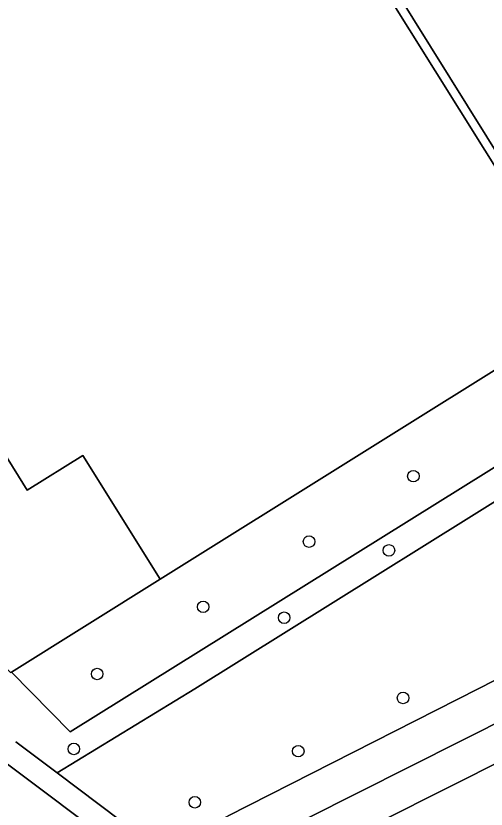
# Model space of a CAD drawing. Extents: x 158835 to 160077, y 386387 to 387778.
# Drawn here: x 159909.9 to 159949.7, y 387239.8 to 387307 of the extents above; entities that cross this region are included whole.
import ezdxf

# ---------------------------------------------------------------- set-up
doc = ezdxf.new("R2010")
doc.units = 0
for name, color, linetype in [('IMGEO_Berm_groen', 7, 'Continuous'), ('IMGEO_Boom', 7, 'Continuous'), ('IMGEO_Fietspad_open', 7, 'Continuous'), ('IMGEO_Groenvoorziening', 7, 'Continuous'), ('IMGEO_Hek', 7, 'Continuous'), ('IMGEO_Pand', 7, 'Continuous'), ('IMGEO_Parkeervlak_open', 7, 'Continuous'), ('IMGEO_Voetpad_open', 7, 'Continuous')]:
    doc.layers.add(name, color=color, linetype=linetype)

msp = doc.modelspace()

# ---------------------------------------------------------------- linework, layer by layer
at = {"layer": 'IMGEO_Berm_groen'}
msp.add_lwpolyline([(159959.058, 387247.983), (159957.091, 387246.936), (159930.179, 387233.436), (159933.824, 387227.594), (159958.082, 387242.952)], dxfattribs=at)
at = {"layer": 'IMGEO_Boom'}
for centre in [(159943.579, 387267.995), (159934.743, 387262.453), (159941.513, 387261.712), (159925.775, 387256.936), (159932.639, 387256.009), (159916.798, 387251.247), (159942.703, 387249.22), (159914.821, 387244.901), (159933.828, 387244.711), (159925.065, 387240.388)]:
    msp.add_circle(centre, 0.489, dxfattribs=at)
at = {"layer": 'IMGEO_Fietspad_open'}
for points in [[(159956.482, 387250.059), (159925.702, 387234.562), (159924.886, 387234.239), (159924.736, 387234.163), (159924.466, 387234.048), (159924.186, 387233.959), (159919.504, 387231.542), (159915.949, 387229.759), (159918.153, 387227.355), (159919.289, 387227.965)], [(159926.795, 387231.329), (159930.179, 387233.436), (159957.091, 387246.936), (159959.058, 387247.983)], [(159919.504, 387231.542), (159924.186, 387233.959), (159923.9, 387233.894), (159923.609, 387233.855), (159923.316, 387233.843), (159923.022, 387233.857), (159922.731, 387233.897), (159922.445, 387233.962), (159922.166, 387234.053), (159921.896, 387234.169), (159921.638, 387234.308), (159921.393, 387234.47), (159921.163, 387234.653), (159918.647, 387236.535), (159918.607, 387236.565), (159908.855, 387243.859)]]:
    msp.add_lwpolyline(points, dxfattribs=at)
at = {"layer": 'IMGEO_Groenvoorziening'}
for points in [[(159958.677, 387273.848), (159957.269, 387276.085), (159954.954, 387279.763), (159922.133, 387259.27), (159909.533, 387251.407), (159914.515, 387246.362)], [(159949.055, 387250), (159957.14, 387254.111), (159962.077, 387257.274), (159966.983, 387260.657), (159959.989, 387271.764), (159925.078, 387250), (159913.392, 387242.89), (159920.53, 387237.508), (159920.773, 387237.346), (159921.03, 387237.207), (159921.299, 387237.091), (159921.576, 387236.999), (159921.861, 387236.933), (159922.151, 387236.892), (159922.443, 387236.877), (159922.735, 387236.889), (159923.025, 387236.926), (159923.31, 387236.99), (159923.589, 387237.078), (159923.858, 387237.191), (159924.117, 387237.328), (159924.275, 387237.427), (159927.88, 387239.234)]]:
    msp.add_lwpolyline(points, close=True, dxfattribs=at)
for points in [[(159959.989, 387271.764), (159958.823, 387273.617), (159958.677, 387273.848), (159914.515, 387246.362), (159909.533, 387251.407), (159909.466, 387251.365), (159896.459, 387264.924), (159893.228, 387261.746), (159904.697, 387250), (159905.738, 387248.934)], [(159909.906, 387245.519), (159913.392, 387242.89), (159925.078, 387250), (159959.989, 387271.764)]]:
    msp.add_lwpolyline(points, dxfattribs=at)
at = {"layer": 'IMGEO_Hek'}
for points in [[(159909.533, 387251.407), (159914.515, 387246.362), (159958.677, 387273.848)], [(159922.133, 387259.27), (159909.533, 387251.407)]]:
    msp.add_lwpolyline(points, dxfattribs=at)
at = {"layer": 'IMGEO_Pand'}
for points in [[(159950.359, 387366.169), (159933.514, 387355.694), (159918.754, 387346.515), (159951.29, 387294.307), (159978.421, 387311.219), (159971.861, 387321.742), (159976.32, 387324.521)], [(159957.418, 387282.648), (159957.654, 387282.805), (159956.041, 387285.392), (159951.821, 387292.128), (159932.518, 387322.94), (159896.435, 387300.44), (159902.998, 387289.978), (159898.289, 387287.014), (159904.939, 387276.319), (159905.754, 387276.833), (159907.345, 387274.288), (159906.512, 387273.78), (159910.872, 387266.801), (159915.569, 387269.738), (159922.133, 387259.27), (159954.954, 387279.763), (159958.013, 387281.673), (159957.716, 387282.159)]]:
    msp.add_lwpolyline(points, close=True, dxfattribs=at)
at = {"layer": 'IMGEO_Parkeervlak_open'}
msp.add_lwpolyline([(159922.133, 387259.27), (159915.569, 387269.738), (159910.872, 387266.801), (159906.512, 387273.78), (159907.345, 387274.288), (159905.754, 387276.833), (159904.939, 387276.319), (159898.289, 387287.014), (159902.998, 387289.978), (159896.435, 387300.44), (159932.518, 387322.94), (159930.669, 387325.947), (159928.512, 387329.354), (159927.979, 387330.18), (159926.171, 387333.052), (159900.087, 387317.286), (159874.649, 387301.433), (159869.66, 387298.324), (159869.782, 387298.126), (159866.248, 387295.991), (159892.524, 387268.97), (159896.459, 387264.924), (159909.466, 387251.365), (159909.533, 387251.407)], close=True, dxfattribs=at)
at = {"layer": 'IMGEO_Voetpad_open'}
for points in [[(159795.722, 387409.755), (159832.191, 387338.423), (159836.803, 387329.409), (159841.816, 387319.539), (159846.894, 387310.468), (159852.761, 387301.888), (159859.238, 387294.014), (159886.918, 387265.432), (159901.963, 387250), (159904.407, 387247.493), (159908.855, 387243.859), (159918.607, 387236.565)], [(159981.27, 387296.343), (159976.003, 387304.821), (159971.893, 387302.259), (159970.694, 387304.178), (159979.349, 387309.73), (159978.421, 387311.219), (159951.29, 387294.307), (159918.754, 387346.515), (159933.514, 387355.694), (159931.139, 387359.234), (159918.34, 387351.307)], [(159915.206, 387351.128), (159915.074, 387351.047), (159914.853, 387350.91), (159917.399, 387346.813), (159917.901, 387346.004), (159925.81, 387333.3), (159901.912, 387318.422), (159894.003, 387331.126), (159892.948, 387330.469), (159892.178, 387329.99), (159900.087, 387317.286), (159926.171, 387333.052), (159927.979, 387330.18), (159928.512, 387329.354), (159930.669, 387325.947), (159932.518, 387322.94), (159951.821, 387292.128), (159965.671, 387300.794), (159966.713, 387299.102), (159962.499, 387296.478), (159967.845, 387287.994), (159972.095, 387290.612), (159977.196, 387293.762), (159981.27, 387296.343)], [(159977.531, 387264.496), (159987.379, 387272.309), (159985.482, 387274.804), (159975.638, 387267.041), (159975.321, 387266.807), (159972.017, 387264.369), (159971.82, 387264.224), (159966.983, 387260.657), (159962.077, 387257.274), (159957.14, 387254.111), (159949.055, 387250), (159927.88, 387239.234)], [(159925.702, 387234.562), (159956.482, 387250.059)], [(159913.392, 387242.89), (159909.906, 387245.519)], [(159920.53, 387237.508), (159913.392, 387242.89)]]:
    msp.add_lwpolyline(points, dxfattribs=at)

doc.saveas('drawing.dxf')
